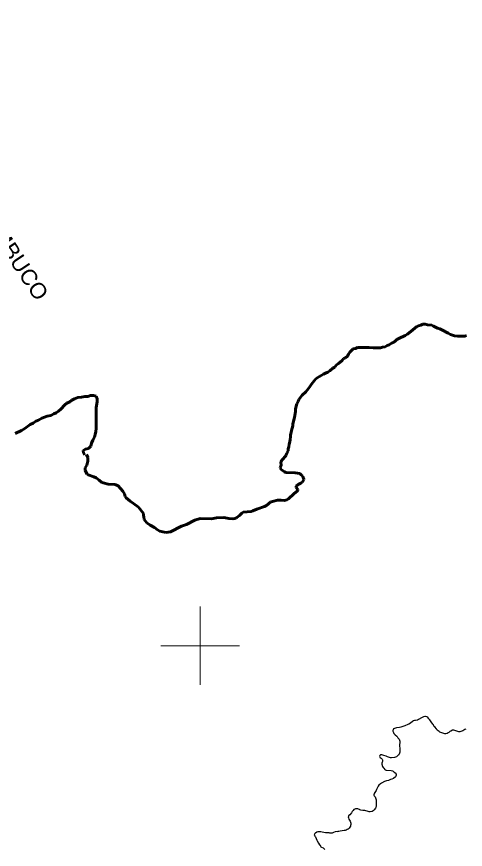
# Model space of a CAD drawing. Extents: x -1643653 to 4543381, y 1624270 to 13878484.
# Drawn here: x 645322 to 656755, y 8994810 to 9016030 of the extents above; entities that cross this region are included whole.
import ezdxf
from ezdxf.enums import TextEntityAlignment as Align

# ---------------------------------------------------------------- set-up
doc = ezdxf.new("R2010")
doc.units = 0
doc.header["$LTSCALE"] = 200
doc.linetypes.add('LONG_DASH_SHORT_DASH', pattern=[9.9, 6, -1.2, 1.5, -1.2])
for name, color, linetype, lineweight in [('1', 7, 'Continuous', 13), ('2', 7, 'Continuous', 13), ('24', 7, 'Continuous', 25), ('7', 7, 'LONG_DASH_SHORT_DASH', 60)]:
    doc.layers.add(name, color=color, linetype=linetype, lineweight=lineweight)
doc.layers.add('42', color=7, linetype='Continuous')

msp = doc.modelspace()

# ---------------------------------------------------------------- linework, layer by layer
at = {"layer": '1', "lineweight": 25}
msp.add_spline([(814781, 9009175.5), (814787.2, 9009173.4), (814796.9, 9009173.4), (814799.4, 9009172.4), (814805.1, 9009174.5), (814805.6, 9009176.5), (814811.7, 9009179.5), (814811.7, 9009179.5), (814801.5, 9009181), (814790.7, 9009181.5), (814784.1, 9009183.1), (814777.4, 9009185.1), (814778.4, 9009175.5)], degree=3, dxfattribs=at)
at = {"layer": '2'}
for p, q in [((650000, 8999000), (650000, 9001000)), ((649000, 9000000), (651000, 9000000))]:
    msp.add_line(p, q, dxfattribs=at)
at = {"layer": '24'}
for points in [[(656768.8, 8997874.8), (656744, 8997863.3), (656694.2, 8997832.3), (656641.2, 8997809), (656614.7, 8997804.5), (656588, 8997802.9), (656564.2, 8997808.9), (656487.1, 8997835.5), (656463.2, 8997842.5), (656437.6, 8997844), (656427.7, 8997843.1), (656383.6, 8997825.4), (656359.4, 8997809.3), (656333.6, 8997789), (656313.6, 8997776.8), (656288.8, 8997765.3), (656260.5, 8997757.4), (656235.8, 8997756.4), (656208.1, 8997758.4), (656158.8, 8997774.9), (656133.9, 8997785.3), (656107.5, 8997798.6), (656084.2, 8997812.2), (656040, 8997850.5), (656017.7, 8997880.1), (655973.3, 8997930.8), (655954.3, 8997950.2), (655940.7, 8997978.6), (655923.1, 8998001.5), (655883.5, 8998057.7), (655867.9, 8998085.6), (655850.3, 8998107.5), (655828.3, 8998139.1), (655810.7, 8998161.9), (655799.2, 8998173.1), (655776, 8998185.7), (655740.7, 8998194.2), (655726.6, 8998194.9), (655688, 8998185.3), (655639.5, 8998162), (655564, 8998115.9), (655536.1, 8998103), (655526.2, 8998099.9), (655484.5, 8998096.5), (655459.7, 8998090.2), (655434.8, 8998080.9), (655409, 8998064), (655359.2, 8998025.6), (655313.6, 8997999.2), (655285.5, 8997987.2), (655210, 8997959), (655183.6, 8997951.1), (655157.8, 8997940.5)], [(655157.8, 8997940.5), (655107.3, 8997923.6), (655079.9, 8997916.8), (655003.7, 8997905.1), (654951.8, 8997893.1), (654921.9, 8997881.5), (654911.5, 8997859.3), (654904.5, 8997835.3), (654903.3, 8997818.2), (654921.4, 8997783.2), (654936.6, 8997761.1), (654963.8, 8997729.2), (655008.4, 8997696.8), (655009.5, 8997691.4), (655015.2, 8997687.5), (655037.5, 8997653.3), (655064.5, 8997618.3), (655082.6, 8997567.8), (655083.8, 8997539.5), (655075.5, 8997462.4), (655082.9, 8997361.5), (655083.9, 8997309.2), (655081.8, 8997284.4), (655077.8, 8997260.5), (655067.6, 8997232.5), (655062.5, 8997223.8), (655056.8, 8997221.5), (655046.8, 8997210), (655019.8, 8997187.1), (654997.2, 8997170), (654975.4, 8997159), (654947.2, 8997150.5), (654874, 8997139.2), (654845.3, 8997141.1), (654819.7, 8997146.5), (654794, 8997157.1), (654769.6, 8997171.2)], [(654769.6, 8997171.2), (654738.3, 8997183.8), (654678.4, 8997205.1), (654627.8, 8997215.7), (654601.5, 8997215.8), (654591.6, 8997213.9), (654575.8, 8997201.7), (654567.6, 8997179.6), (654577.8, 8997158.2), (654585.5, 8997146.5), (654609.2, 8997130.1), (654609.2, 8997130.1), (654631.1, 8997112.1), (654638.8, 8997103.7), (654643.1, 8997086.6), (654646.1, 8997060.5), (654644.8, 8997050.5), (654633.6, 8997030.5), (654630.6, 8997005), (654630.3, 8996976.2), (654634.6, 8996950.6), (654637.9, 8996939.8), (654647.7, 8996924), (654661.2, 8996897.6), (654676.9, 8996874.9), (654700.6, 8996846.2), (654711, 8996839.6), (654738.5, 8996827.7), (654866.3, 8996819.7), (654894.5, 8996812.3), (654917.5, 8996801), (654942.4, 8996779.5), (654967.7, 8996755.2), (654988.5, 8996728.4), (654992.8, 8996711.5), (654991.8, 8996695.7), (654982.3, 8996670.2), (654975.7, 8996656.4), (654924.5, 8996618.8), (654884, 8996599.8), (654848.8, 8996588.4), (654798.2, 8996566.4), (654746.9, 8996553.3), (654696.3, 8996535.5), (654621.2, 8996498.1), (654593.2, 8996479), (654553.4, 8996444.2), (654534.4, 8996418.2), (654494.6, 8996332.7), (654480.8, 8996307), (654464.3, 8996280.6), (654430.7, 8996233.3), (654427.9, 8996227.3), (654425.9, 8996202.2), (654427.1, 8996188.5), (654434.5, 8996173.5), (654452.9, 8996147), (654465.3, 8996122.1), (654480.1, 8996071.6), (654484.6, 8996045.1), (654486.7, 8995992.8), (654483.6, 8995917.5), (654474.7, 8995876.7), (654467.9, 8995855), (654434.3, 8995816.1)], [(654434.3, 8995816.1), (654405, 8995790.5), (654383.8, 8995777), (654370.8, 8995770.5), (654331.6, 8995764.8), (654305.1, 8995767.1), (654280.3, 8995774.4), (654256.6, 8995785.8), (654222.5, 8995790.4), (654197.6, 8995796.5), (654144.6, 8995796.9), (654094.1, 8995804.4), (654067.8, 8995813.2), (654058.9, 8995818.6), (654053.8, 8995824.2), (654017.8, 8995841.2), (653993.1, 8995845.7), (653966.6, 8995843.9), (653958.3, 8995840.5), (653940.7, 8995836.5), (653915.1, 8995821.7), (653896.5, 8995797.2), (653873.6, 8995770), (653853, 8995739.7), (653809.9, 8995690.5), (653777.6, 8995659.6), (653777, 8995649.1), (653773.2, 8995638.5), (653777.4, 8995608.5), (653788.4, 8995582), (653803, 8995557.1), (653819.9, 8995531.3), (653830.7, 8995505.7), (653837.4, 8995477), (653839.2, 8995454.3), (653837.3, 8995430.5), (653832.8, 8995422.3)], [(653832.8, 8995422.3), (653826.6, 8995401.3), (653812.5, 8995377.3), (653793.7, 8995351), (653775.3, 8995332.6), (653765.9, 8995326.3), (653761.2, 8995324.9), (653757.5, 8995320), (653742.2, 8995313.6), (653716.5, 8995297.9), (653691.6, 8995289.7), (653664.8, 8995287.2), (653664.8, 8995287.2), (653516.9, 8995264.1), (653510.9, 8995259.8), (653490.9, 8995260.2), (653437.7, 8995252), (653396.8, 8995235.5), (653378.3, 8995229.4), (653359, 8995225.3), (653302.9, 8995225.3), (653282, 8995227.4), (653188.1, 8995230.6), (653109.4, 8995250.9), (653073.5, 8995253.9), (653034, 8995259.3), (653013.9, 8995258.4), (652993, 8995253.1), (652967.8, 8995250.4), (652934.9, 8995220), (652921.1, 8995209.2), (652910.5, 8995196.7), (652906.3, 8995176.7), (652907.7, 8995171), (652922.2, 8995141.9), (652932.8, 8995125.7), (652973.4, 8995043.3), (652981.4, 8995023.3), (653011, 8994966.3), (653037.8, 8994927.2), (653051.9, 8994911.9), (653062.4, 8994891.4), (653073.2, 8994874.3), (653086.7, 8994861.3), (653129, 8994846), (653146.4, 8994835.2), (653168.3, 8994817.2), (653170.7, 8994809.8), (653175.5, 8994807.6)]]:
    msp.add_lwpolyline(points, dxfattribs=at)
at = {"layer": '7'}
for points in [[(653752.9, 9007379.9), (653775.3, 9007427.7), (653812.8, 9007483.1), (653897.9, 9007561.2), (653958.1, 9007576.6), (654010.8, 9007596.9), (654166.4, 9007597.6), (654236.8, 9007595.4), (654307.1, 9007595.7), (654410.1, 9007586.1), (654535.6, 9007586.7), (654593.4, 9007589.5), (654641, 9007607.2), (654708.8, 9007615.1), (654761.4, 9007647.9), (654816.6, 9007668.3), (654871.7, 9007706.2), (654924.3, 9007729), (654976.9, 9007766.9), (655011.9, 9007802.2), (655109.7, 9007852.8), (655172.4, 9007878.2), (655220, 9007903.5), (655282.6, 9007941.5), (655412.8, 9008052.5), (655515.4, 9008130.8), (655560.5, 9008153.6), (655623.2, 9008171.4), (655673.4, 9008191.7), (655731.1, 9008192), (655794, 9008179.7), (655897, 9008165.1), (655947.3, 9008142.7), (655995.1, 9008112.8), (656042.9, 9008093), (656105.8, 9008070.6), (656156.1, 9008050.8), (656319.6, 9007963.7), (656372.5, 9007931.2), (656480.6, 9007899.1), (656550.9, 9007886.9), (656621.2, 9007887.2), (656681.5, 9007890), (656741.8, 9007890.2), (656786.9, 9007908)], [(652189.6, 9004842.3), (652192.9, 9004859.9), (652210.3, 9004905.2), (652237.7, 9004965.5), (652240, 9005018.3), (652259.9, 9005071.1), (652264.7, 9005133.8), (652282, 9005196.7), (652289.3, 9005257), (652299.1, 9005319.8), (652298.9, 9005370), (652318.8, 9005430.3), (652321.1, 9005485.6), (652341, 9005540.9), (652358.3, 9005598.7), (652363.2, 9005654), (652380.5, 9005711.8), (652382.8, 9005759.5), (652402.7, 9005814.8), (652424.7, 9005970.6), (652429.5, 9006038.4), (652459.2, 9006164), (652491.6, 9006224.4), (652511.5, 9006274.7), (652599, 9006380.6), (652686.6, 9006466.3), (652759.1, 9006554.5), (652801.5, 9006612.4), (652831.5, 9006660.3), (652899, 9006745.9), (652939, 9006788.8), (652979, 9006824.1), (653036.6, 9006862), (653084.3, 9006887.3), (653139.4, 9006922.7), (653194.6, 9006943.1), (653249.7, 9006968.4), (653302.3, 9007006.3), (653379.9, 9007074.4), (653432.5, 9007099.8), (653465, 9007145.1), (653520.1, 9007188), (653615.2, 9007271.3), (653652.7, 9007314.1), (653697.8, 9007339.5), (653752.9, 9007379.9)], [(647062.3, 9004859.8), (647025.9, 9004904.3), (647013.1, 9004977.1), (647078.3, 9005005), (647151.1, 9005022.9), (647211.2, 9005080.9), (647230.9, 9005163.9), (647263.3, 9005239.3), (647305.7, 9005314.9), (647325.6, 9005382.8), (647340.4, 9005460.7), (647345.1, 9005536), (647349.6, 9005686.7), (647348.2, 9006058.2), (647370.2, 9006219), (647374.9, 9006286.8), (647347, 9006357), (647279.1, 9006376.8), (647201.3, 9006376.5), (647136, 9006353.6), (647063.2, 9006350.7), (646977.9, 9006332.8), (646882.5, 9006322.3), (646794.7, 9006286.8), (646729.5, 9006256.3), (646676.9, 9006213.4), (646604.1, 9006183), (646549, 9006135), (646446.5, 9006026.6), (646386.3, 9005976.1), (646331.2, 9005935.7), (646266, 9005907.8), (646190.8, 9005864.7), (646098, 9005846.7), (645962.5, 9005800.9), (645879.8, 9005750.3), (645814.5, 9005722.4), (645739.3, 9005674.4), (645666.7, 9005633.9), (645599, 9005588.4), (645528.9, 9005532.8), (645448.7, 9005484.8), (645288.2, 9005403.7)], [(647102.1, 9004868.2), (647133.8, 9004797.4), (647139.7, 9004697.7), (647112.7, 9004599.3), (647071.4, 9004533.6), (647065.5, 9004510.9), (647070.2, 9004465.4), (647114.8, 9004372.7), (647145.9, 9004353.5), (647287.9, 9004301.4)], [(652571.6, 9004354.9), (652533.9, 9004385), (652418.7, 9004407.8), (652184.9, 9004417.3), (652149.2, 9004427), (652060, 9004486.6), (652040.8, 9004529.2), (652062.1, 9004603.4), (652057, 9004679.8), (652075.5, 9004729.8), (652189.6, 9004842.3)], [(647287.9, 9004301.4), (647349.8, 9004278.7), (647428.9, 9004220), (647491, 9004161.7), (647523.9, 9004147.1), (647653.6, 9004116.9), (647828.8, 9004104.7), (647906.2, 9004077.1), (648025, 9003938.3), (648068.8, 9003867.8), (648090.9, 9003802.8), (648115.2, 9003770.7), (648211.5, 9003685.2), (648303.2, 9003619.5)], [(651845, 9003677.6), (651965, 9003709.1), (652060.1, 9003710.6), (652150.3, 9003698.2), (652205.6, 9003715.7), (652249.3, 9003739.3), (652381.3, 9003869), (652475, 9003944), (652487.1, 9003963.6), (652485.6, 9003982.9), (652440.3, 9004026.7), (652444.4, 9004062), (652495.8, 9004109.5), (652561.9, 9004140.7), (652594.2, 9004165.5), (652627.3, 9004213.1), (652637.1, 9004247.3), (652602.1, 9004330.6), (652571.6, 9004354.9)], [(650919.9, 9003259.5), (650935.6, 9003267.1), (651004.3, 9003314.6), (651061.8, 9003378.1), (651097.3, 9003405.6), (651296.7, 9003420), (651339.5, 9003432.8), (651440.7, 9003482.2), (651638.4, 9003546.2), (651687.3, 9003573.8), (651801.8, 9003666.3), (651845, 9003677.6)], [(648303.2, 9003619.5), (648427.5, 9003530.4), (648554.2, 9003368.9), (648558.1, 9003321.1)], [(648558.1, 9003321.1), (648561.3, 9003280.6), (648575.3, 9003215.5), (648643.2, 9003134.5), (648724.5, 9003072), (648834.8, 9003014.8), (648910.7, 9002950.7), (648970.7, 9002913.9), (649048, 9002899.4)], [(649646, 9003087.1), (649861.2, 9003200.6), (649998, 9003241.4), (650289.5, 9003235), (650416.3, 9003253.8), (650598.9, 9003267.9), (650731.6, 9003237.8), (650826.9, 9003233.9), (650879.7, 9003240.2), (650919.9, 9003259.5)], [(649048, 9002899.4), (649123.4, 9002885.3), (649239.3, 9002899.3), (649525.4, 9003042.3), (649646, 9003087.1)]]:
    msp.add_lwpolyline(points, dxfattribs=at)

# ---------------------------------------------------------------- texts
at = {"layer": '42', "width": 1.05}
msp.add_text('PERNAMBUCO', height=400, rotation=303.725, dxfattribs=at).set_placement((644707.5, 9010428), align=Align.CENTER)

doc.saveas('drawing.dxf')
